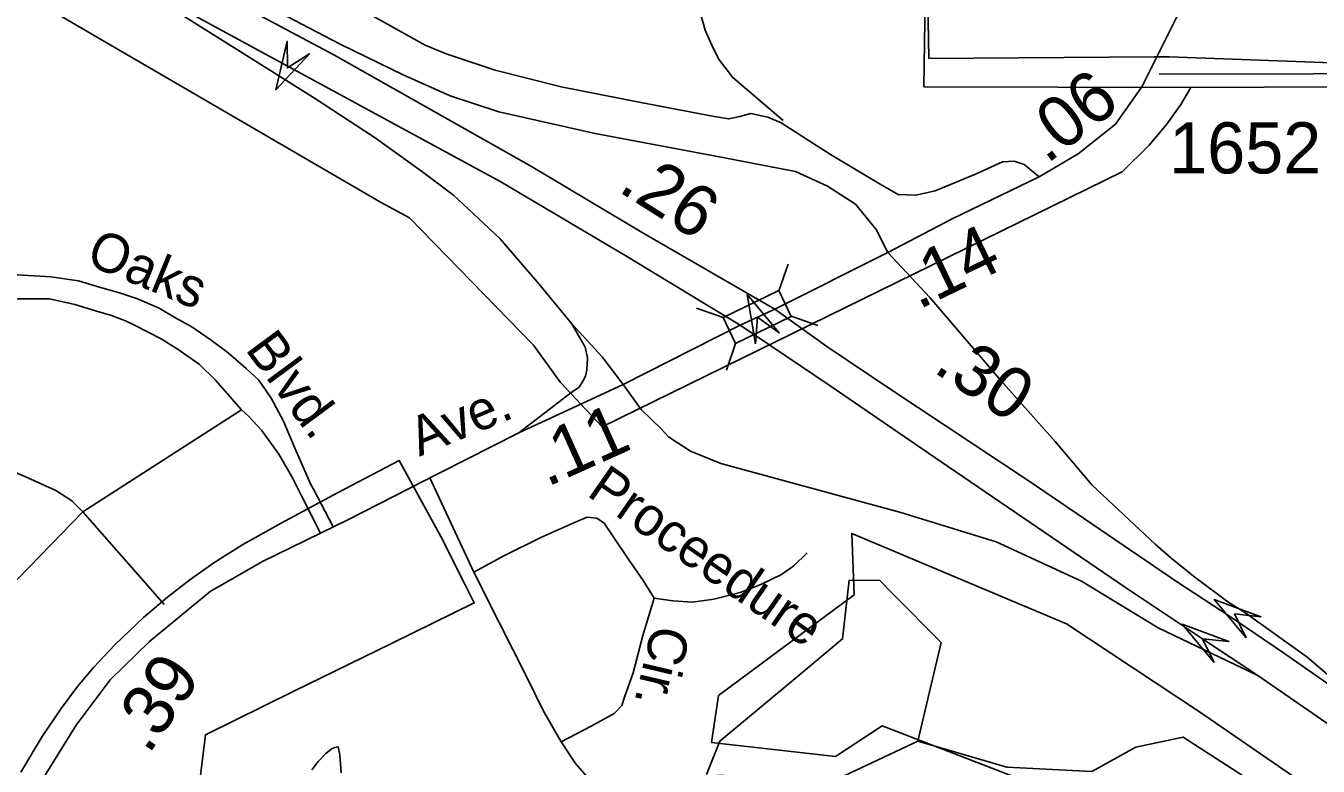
# Model space of a CAD drawing. Extents: x 2001466 to 2224147, y 644118 to 847247.
# Drawn here: x 2068269 to 2071428, y 756632 to 758441 of the extents above; entities that cross this region are included whole.
import ezdxf

# ---------------------------------------------------------------- set-up
doc = ezdxf.new("R2010")
doc.units = 0
for name, color, linetype in [('Exist Boundary Land Use Park State Division NC Parks and Recreation', 7, 'Continuous'), ('Exist Boundary Political City Limit New', 7, 'Continuous'), ('Exist Boundary Political City Limit New Hole', 7, 'Continuous'), ('Exist Boundary Political City Limit Old', 7, 'Continuous'), ('Exist Hydrographic Misc Water Feature', 7, 'Continuous'), ('Exist Road Non-System Type 51', 7, 'Continuous'), ('Exist Road Non-System Type 51 Label', 7, 'Continuous'), ('Exist Road Primary Interstate Divided Center Attributed', 7, 'Continuous'), ('Exist Road Primary Interstate Mileage Hundredths English Label', 7, 'Continuous'), ('Exist Road Primary Interstate Ramp 1 Lane Attributed', 7, 'Continuous'), ('Exist Road Primary Interstate Structure Cantilever Sign Attributed CELL', 7, 'Continuous'), ('Exist Road Primary Interstate Structure Ovrhead Sign Attributed CELL', 7, 'Continuous'), ('Exist Road Secondary Mileage Hundredths English Label', 7, 'Continuous'), ('Exist Road Secondary Structure Standard Bridge Attributed CELL', 7, 'Continuous'), ('Exist Road Secondary Structure Standard Bridge CELL', 7, 'Continuous'), ('Exist Road Secondary Type 51 Attributed', 7, 'Continuous'), ('Exist Road Secondary Type 51 Label', 7, 'Continuous'), ('Exist Road Secondary Type 51 Number Label', 7, 'Continuous'), ('Exist Road Secondary Type 51 Undivided 4 Lane Attributed', 7, 'Continuous'), ('Map Preparation Boundary City Limit Buffer Line', 7, 'Continuous')]:
    doc.layers.add(name, color=color, linetype=linetype)

msp = doc.modelspace()

# ---------------------------------------------------------------- linework, layer by layer
at = {"layer": 'Exist Boundary Land Use Park State Division NC Parks and Recreation'}
msp.add_line((2070476.3, 758361.6), (2071026.6, 758365.2), dxfattribs=at)
for points in [[(2070452.3, 759902.4), (2070463.4, 759099.9), (2070476.3, 758361.6)], [(2071026.6, 758365.2), (2071064.4, 758365.5), (2071749.5, 758340.2), (2071811.5, 758338.8)]]:
    msp.add_lwpolyline(points, dxfattribs=at)
at = {"layer": 'Exist Boundary Political City Limit New'}
for points in [[(2063691.1, 766698.9), (2063884.4, 765072.2), (2065952.4, 765091.6), (2065971.8, 763082.4), (2065971.8, 762128), (2068310.2, 762070), (2068561.5, 762456.4), (2068832.1, 762514.4), (2068928.8, 762398.4), (2069044.8, 762012.1), (2070088.4, 761181.3), (2070359, 761200.6), (2070511, 761327.2), (2070464.5, 758292.3), (2071117.2, 758290.2)], [(2068317.4, 758486.5), (2069136, 758010.4), (2069206.9, 757972.4), (2069510.2, 757660.6), (2069575.8, 757569.8), (2069678.2, 757461.2), (2070949, 758084.2), (2071015.5, 758149.8), (2071058.4, 758201.2), (2071092.6, 758249.3), (2071117.2, 758290.2)], [(2071117.2, 758290.2), (2072194.9, 758295.5), (2072189.9, 757367), (2072761.1, 757347.6), (2073226.2, 757036.9), (2073230, 756753.2), (2073247.8, 756728.9), (2073278, 756702.7), (2073335.2, 756667.8), (2073396.6, 756641.8)], [(2071117.2, 758290.2), (2072194.9, 758295.5), (2072189.9, 757367), (2072761.1, 757347.6), (2073226.2, 757036.9), (2073230, 756753.2), (2073247.8, 756728.9), (2073278, 756702.7), (2073335.2, 756667.8), (2073396.6, 756641.8)], [(2068690.6, 756564.2), (2068708.1, 756709.2), (2068922.8, 756814.4), (2069164.4, 756932.8), (2069365.4, 757031.4), (2069343, 757075.8), (2069283.4, 757193.9), (2069181.5, 757379.3), (2069031.1, 757299.8), (2068893.1, 757226.2), (2068799.9, 757173.8), (2068779.2, 757161.3), (2068755.6, 757146.5), (2068726.5, 757127.6), (2068669.8, 757087.7), (2068615, 757045.3), (2068557, 756995.8), (2068486.9, 756929), (2068435.2, 756874.1), (2068395.4, 756826.6), (2068355.1, 756773.2), (2068308.6, 756704.6), (2068257.1, 756618.1)]]:
    msp.add_lwpolyline(points, dxfattribs=at)
at = {"layer": 'Exist Boundary Political City Limit New Hole'}
msp.add_lwpolyline([(2069945.2, 756690.4), (2070248.1, 756656.1), (2070362.4, 756730.5), (2070733.9, 756587.5), (2070979.6, 756570.4), (2071522.5, 756307.3), (2071456.8, 756052.8), (2071439.6, 755864.1), (2072325.5, 755475.2), (2072302.6, 754994.9), (2073065.9, 755077.3), (2073237.6, 755312.6), (2072853.1, 755590.9), (2072767, 755480.7), (2072618.5, 755590.9), (2072709.5, 755696.3), (2071919.2, 756228.2), (2071138.6, 756764.9), (2070812.9, 756980.5), (2070288.2, 757201.2), (2070293.9, 757050.8), (2069962.4, 756804.8), (2069945.2, 756690.4)], dxfattribs=at)
at = {"layer": 'Exist Boundary Political City Limit Old'}
msp.add_lwpolyline([(2071039.5, 758322.9), (2072168.2, 758325.8), (2072179.6, 757387.9), (2072785.4, 757359.3), (2073236.8, 757039.1), (2073256.8, 756744.6), (2073896.9, 756447.2), (2073899.8, 755540.8)], dxfattribs=at)
at = {"layer": 'Exist Hydrographic Misc Water Feature'}
for p, q in [((2070357, 757085.6), (2070387.9, 757054.5)), ((2070072.5, 756782.1), (2070149.6, 756846.3))]:
    msp.add_line(p, q, dxfattribs=at)
for points in [[(2070149.6, 756846.3), (2070265.9, 756943.1), (2070281.9, 757087.2), (2070357, 757085.6)], [(2070387.9, 757054.5), (2070506.8, 756934.9), (2070449.8, 756693.3)], [(2069932.9, 756612), (2069965.9, 756693.3), (2070072.5, 756782.1)], [(2069961.2, 756610.5), (2070241.9, 756595.9), (2070449.8, 756693.3)], [(2072602.8, 756200.8), (2072100.9, 756055.8), (2071098.8, 756702.9), (2070983, 756679.1), (2070874.9, 756619), (2070667, 756629.8), (2070449.8, 756693.3)], [(2068968.5, 756623.8), (2068976.5, 756633.6), (2068984.1, 756643.7), (2069002.4, 756663.7), (2069015.9, 756673.8), (2069024.3, 756677.8), (2069032.3, 756679.9), (2069036.6, 756659.7), (2069038.5, 756637.9), (2069040.3, 756615.8)]]:
    msp.add_lwpolyline(points, dxfattribs=at)
at = {"layer": 'Exist Road Non-System Type 51'}
for p, q in [((2068408.3, 757254), (2068795.9, 757503)), ((2069256.4, 757336.7), (2069364.5, 757106.2)), ((2068943, 757293.2), (2068989.6, 757202)), ((2068971.9, 757308.9), (2069020.1, 757216.8)), ((2068408.3, 757254), (2068081.5, 756918.5)), ((2068408.3, 757254), (2068573.8, 757065.5)), ((2068573.8, 757065.5), (2068607.6, 757027.1))]:
    msp.add_line(p, q, dxfattribs=at)
for points in [[(2069906.8, 758585.2), (2069911.6, 758527.1), (2069916.6, 758477), (2069929.6, 758430.7), (2069948.7, 758388.3), (2069964.1, 758358), (2069997.3, 758315.3), (2070120.6, 758209.9)], [(2071130.3, 758558.2), (2070997.6, 758292.4)], [(2068083, 757815.6), (2068137.4, 757830.4), (2068196.4, 757833.1), (2068248.7, 757833.1), (2068330.5, 757827.7), (2068397.6, 757818.3), (2068451.2, 757802.2), (2068498.2, 757788.8), (2068542.4, 757774), (2068594.7, 757751.2), (2068633.6, 757728.4)], [(2068101.8, 757749.9), (2068151.4, 757763.3), (2068198.3, 757768.7), (2068249.3, 757774), (2068327, 757774), (2068388.7, 757760.6), (2068439.7, 757744.5), (2068478.6, 757733.8), (2068512.9, 757720.4), (2068534.9, 757709.6), (2068600.1, 757676.1)], [(2068633.6, 757728.4), (2068675.2, 757705.6), (2068722.1, 757673.4), (2068763.7, 757642.5), (2068807.9, 757603.6), (2068838.3, 757575.5), (2068868.5, 757531.1), (2068898.6, 757475.6), (2068925.1, 757413.4), (2068964.9, 757322.3), (2068971.9, 757308.9)], [(2068600.1, 757676.1), (2068641.6, 757650.6), (2068692.6, 757614.4), (2068732.8, 757575.4), (2068795.9, 757503)], [(2068795.9, 757503), (2068814.6, 757486.9), (2068844.9, 757453.3), (2068887.9, 757394.3), (2068920.7, 757336.8), (2068943, 757293.2)], [(2068077.1, 757419.7), (2068264.8, 757341), (2068342.1, 757305.7), (2068381.8, 757280.9), (2068408.3, 757254)], [(2069364.5, 757106.2), (2069439.3, 757146.7), (2069528.2, 757190.9), (2069609, 757227.2), (2069641.3, 757240.6), (2069665.2, 757238.1), (2069682.9, 757225.7), (2069706.2, 757191.2), (2069743.1, 757136.5), (2069778.1, 757085.8), (2069805.2, 757043.2)], [(2069805.2, 757043.2), (2069851.1, 757036.3), (2069899, 757033.3), (2069951.2, 757040.2), (2070015.5, 757056.9), (2070065.9, 757075.9), (2070116.4, 757100.8), (2070146.8, 757122.2), (2070179.5, 757153.6)], [(2069364.5, 757106.2), (2069426, 756983), (2069493.3, 756851.6), (2069533.6, 756768.7), (2069578, 756691.8)], [(2069578, 756691.8), (2069650.8, 756730.4), (2069707.4, 756761.2), (2069725.8, 756780.8), (2069732.3, 756800.7), (2069753.5, 756860.3), (2069777.3, 756951.8), (2069805.2, 757043.2)], [(2069578, 756691.8), (2069612.9, 756639.1), (2069652, 756594.3), (2069675.4, 756569.9)]]:
    msp.add_lwpolyline(points, dxfattribs=at)
at = {"layer": 'Exist Road Primary Interstate Divided Center Attributed'}
for points in [[(2069021.9, 758370.1), (2068611.5, 758589.1), (2067822.7, 759014.4), (2067420.6, 759229), (2066670.8, 759642.3), (2066275.8, 759860.8), (2065973.9, 760042.5), (2065684.4, 760216.3), (2065312.5, 760472.5), (2065194.5, 760551.2)], [(2068473.6, 758579.9), (2069430.3, 758060.2), (2069739.6, 757876.5), (2070015.6, 757709.8)], [(2070100.1, 757748.9), (2069780.2, 757933.9), (2069505, 758097.6), (2069021.9, 758370.1)], [(2071214.4, 756996.9), (2071084.4, 757082), (2070722.2, 757328.4), (2070381.5, 757554.6), (2070227.6, 757658.1), (2070100.1, 757748.9)], [(2070015.6, 757709.8), (2070235.6, 757561.3), (2070507.2, 757376.1), (2070957.8, 757069.3), (2071145.8, 756943.8), (2071281.3, 756853.5)], [(2076247.5, 753586.3), (2076060.8, 753716), (2075763.1, 753918.1), (2075467, 754122.6), (2075261.8, 754259.1), (2074835.8, 754544.7), (2074569, 754733), (2074204.5, 754975.3), (2073882.8, 755189.5), (2073497.3, 755451.8), (2073173.8, 755675.9), (2072856.9, 755882.6), (2072517.3, 756108.2), (2072172.3, 756344.7), (2071790.5, 756603.4), (2071591.9, 756737), (2071341.2, 756911), (2071214.4, 756996.9)], [(2071281.3, 756853.5), (2071761, 756522.5), (2071981.1, 756361.3), (2072134.3, 756255.9), (2072819.8, 755784.2), (2073234.9, 755499.1), (2073442.4, 755357.6), (2073860.9, 755071.6), (2074249.3, 754808.3), (2074740.9, 754469.3), (2075261.2, 754111.4), (2075652.8, 753850.3)]]:
    msp.add_lwpolyline(points, dxfattribs=at)
at = {"layer": 'Exist Road Primary Interstate Ramp 1 Lane Attributed'}
for points in [[(2070376.8, 757887.7), (2070348.3, 757943.4), (2070297.5, 758005.9), (2070228.6, 758049.8), (2070150.7, 758085.5), (2069955.6, 758122.8), (2069660.8, 758177.9), (2069425.4, 758230.9), (2069306.5, 758270.1), (2069191.8, 758321.9), (2069037.7, 758396.1), (2068475.2, 758690.8), (2068375.7, 758716.3)], [(2068473.6, 758579.9), (2068974.9, 758264.1), (2069121, 758169.4), (2069236.6, 758086.5), (2069314.3, 758027.8), (2069375.7, 757970.7), (2069429, 757921.1), (2069522.8, 757811), (2069604.1, 757713.2)], [(2071591.9, 756737), (2071400.4, 756899.7), (2071249.3, 757007.9), (2071207.5, 757033.6), (2071123.6, 757096.8), (2071068.2, 757141.4), (2071030.1, 757174.9), (2070875, 757319.7), (2070785.4, 757425.3), (2070653.1, 757575), (2070479.5, 757777.2), (2070376.8, 757887.7)], [(2069604.1, 757713.2), (2069636.2, 757655.8), (2069642.2, 757629.9), (2069641.7, 757614.2), (2069640.6, 757600), (2069636.9, 757585.1), (2069630.8, 757572.7), (2069622.2, 757558), (2069601.2, 757544.2), (2069474, 757446.6)], [(2069604.1, 757713.2), (2069678.2, 757632.3), (2069729.1, 757564.6)], [(2069729.1, 757564.6), (2069773, 757503.5), (2069822.5, 757456.3), (2069840.5, 757437.4), (2069893.8, 757402.2), (2069968, 757371.6), (2070407.9, 757251.8), (2070641.5, 757180.6), (2070849.8, 757084.3), (2071037.6, 756970.5), (2071281.3, 756853.5)]]:
    msp.add_lwpolyline(points, dxfattribs=at)
at = {"layer": 'Exist Road Primary Interstate Structure Cantilever Sign Attributed CELL'}
for points in [[(2068963.7, 758373.6), (2068879.9, 758285), (2068908.2, 758403.6), (2068908.9, 758338.6)], [(2071252.3, 756945.8), (2071174.3, 757039.5), (2071288.7, 756997.4), (2071224.1, 757004.3)]]:
    msp.add_lwpolyline(points, close=True, dxfattribs=at)
at = {"layer": 'Exist Road Primary Interstate Structure Ovrhead Sign Attributed CELL'}
msp.add_lwpolyline([(2071174.2, 756885.3), (2071096, 756978.9), (2071210.5, 756937), (2071145.8, 756943.8)], close=True, dxfattribs=at)
at = {"layer": 'Exist Road Secondary Structure Standard Bridge Attributed CELL'}
msp.add_lwpolyline([(2070053.2, 757664.6), (2070032.6, 757784.8), (2070110.5, 757691), (2070058.1, 757729.4)], close=True, dxfattribs=at)
at = {"layer": 'Exist Road Secondary Structure Standard Bridge CELL'}
for p, q in [((2070109.8, 757794.1), (2070132.5, 757859.3)), ((2069908.5, 757751.4), (2069973.6, 757728.7)), ((2070139.8, 757732), (2070205, 757709.3)), ((2069981.6, 757600), (2070004.3, 757665.1))]:
    msp.add_line(p, q, dxfattribs=at)
msp.add_lwpolyline([(2069973.6, 757728.7), (2070109.7, 757794.4), (2070140.4, 757730.9), (2070004.3, 757665.1)], close=True, dxfattribs=at)
at = {"layer": 'Exist Road Secondary Type 51 Attributed'}
msp.add_lwpolyline([(2070746.2, 758072.3), (2070709.9, 758102.6), (2070685.1, 758110.9), (2070656.4, 758108.7), (2070591.1, 758078.9), (2070492.1, 758037.8), (2070444.9, 758027.1), (2070402.1, 758029.4), (2070357.8, 758054.5), (2070236.2, 758126.7), (2070115.9, 758204.3), (2070082.7, 758218.4), (2070041.6, 758226.9), (2070014.6, 758219.5), (2069987.6, 758213.9), (2069952.2, 758220.1), (2069768.8, 758254.9), (2069578.2, 758292), (2069416.7, 758332.5), (2069296.9, 758372.5), (2069245.2, 758393.9), (2069203, 758417.5), (2068932.5, 758569.3)], dxfattribs=at)
at = {"layer": 'Exist Road Secondary Type 51 Undivided 4 Lane Attributed'}
for points in [[(2070997.6, 758292.4), (2070933.2, 758200.6), (2070841.5, 758128.1), (2070746.2, 758072.3)], [(2070746.2, 758072.3), (2070534.1, 757969.5), (2070376.8, 757887.7)], [(2070376.8, 757887.7), (2070100.1, 757748.9)], [(2070100.1, 757748.9), (2070058.1, 757729.4), (2070015.6, 757709.8)], [(2070015.6, 757709.8), (2069729.1, 757564.6)], [(2069729.1, 757564.6), (2069474, 757446.6)], [(2069474, 757446.6), (2069281.3, 757349.4), (2069057.6, 757235.1), (2068847.5, 757132.8), (2068719.6, 757058.8), (2068571.6, 756936.8), (2068475, 756843.4), (2068392.1, 756732.2), (2068289.1, 756566.8), (2068224.7, 756418.6), (2068178.7, 756250.4), (2068156.4, 756178.6)]]:
    msp.add_lwpolyline(points, dxfattribs=at)
at = {"layer": 'Map Preparation Boundary City Limit Buffer Line'}
for points in [[(2063691.1, 766698.9), (2063884.4, 765072.2), (2065952.4, 765091.6), (2065971.8, 763082.4), (2065971.8, 762128), (2068310.2, 762070), (2068561.5, 762456.4), (2068832.1, 762514.4), (2068928.8, 762398.4), (2069044.8, 762012.1), (2070088.4, 761181.3), (2070359, 761200.6), (2070511, 761327.2), (2070464.5, 758292.3), (2071117.2, 758290.2)], [(2068317.4, 758486.5), (2069136, 758010.4), (2069206.9, 757972.4), (2069510.2, 757660.6), (2069575.8, 757569.8), (2069678.2, 757461.2), (2070949, 758084.2), (2071015.5, 758149.8), (2071058.4, 758201.2), (2071092.6, 758249.3), (2071117.2, 758290.2)], [(2071117.2, 758290.2), (2072194.9, 758295.5), (2072189.9, 757367), (2072761.1, 757347.6), (2073226.2, 757036.9), (2073230, 756753.2), (2073247.8, 756728.9), (2073278, 756702.7), (2073335.2, 756667.8), (2073396.6, 756641.8)], [(2071117.2, 758290.2), (2072194.9, 758295.5), (2072189.9, 757367), (2072761.1, 757347.6), (2073226.2, 757036.9), (2073230, 756753.2), (2073247.8, 756728.9), (2073278, 756702.7), (2073335.2, 756667.8), (2073396.6, 756641.8)], [(2068690.6, 756564.2), (2068708.1, 756709.2), (2068922.8, 756814.4), (2069164.4, 756932.8), (2069365.4, 757031.4), (2069343, 757075.8), (2069283.4, 757193.9), (2069181.5, 757379.3), (2069031.1, 757299.8), (2068893.1, 757226.2), (2068799.9, 757173.8), (2068779.2, 757161.3), (2068755.6, 757146.5), (2068726.5, 757127.6), (2068669.8, 757087.7), (2068615, 757045.3), (2068557, 756995.8), (2068486.9, 756929), (2068435.2, 756874.1), (2068395.4, 756826.6), (2068355.1, 756773.2), (2068308.6, 756704.6), (2068257.1, 756618.1)], [(2069945.2, 756690.4), (2070248.1, 756656.1), (2070362.4, 756730.5), (2070733.9, 756587.5), (2070979.6, 756570.4), (2071522.5, 756307.3), (2071456.8, 756052.8), (2071439.6, 755864.1), (2072325.5, 755475.2), (2072302.6, 754994.9), (2073065.9, 755077.3), (2073237.6, 755312.6), (2072853.1, 755590.9), (2072767, 755480.7), (2072618.5, 755590.9), (2072709.5, 755696.3), (2071919.2, 756228.2), (2071138.6, 756764.9), (2070812.9, 756980.5), (2070288.2, 757201.2), (2070293.9, 757050.8), (2069962.4, 756804.8), (2069945.2, 756690.4)]]:
    msp.add_lwpolyline(points, dxfattribs=at)

# ---------------------------------------------------------------- texts
at = {"layer": 'Exist Road Non-System Type 51 Label'}
for s, rotation, p in [('Oaks', 337.5809, (2068412.5, 757860.2)), ('Blvd.', 306.4982, (2068803.6, 757651.1)), ('Proceedure', 325.1383, (2069637.6, 757295.1)), ('Cir.', 256.7449, (2069801.8, 756981.3))]:
    msp.add_text(s, height=95, rotation=rotation, dxfattribs=at).set_placement(p)
at = {"layer": 'Exist Road Primary Interstate Mileage Hundredths English Label'}
for s, rotation, p in [('.26', 327.7583, (2069713.7, 758038.7)), ('.30', 326.1284, (2070484, 757598))]:
    msp.add_text(s, height=125, rotation=rotation, dxfattribs=at).set_placement(p)
at = {"layer": 'Exist Road Secondary Mileage Hundredths English Label'}
for s, rotation, p in [('.06', 37.9126, (2070765.2, 758101.9)), ('.14', 25.8178, (2070451.3, 757746.9)), ('.11', 24.2251, (2069543, 757313.7)), ('.39', 55.7033, (2068568.9, 756658.5))]:
    msp.add_text(s, height=125, rotation=rotation, dxfattribs=at).set_placement(p)
at = {"layer": 'Exist Road Secondary Type 51 Label'}
msp.add_text('Ave.', height=95, rotation=22.4007, dxfattribs=at).set_placement((2069231, 757388.3))
at = {"layer": 'Exist Road Secondary Type 51 Number Label'}
msp.add_text('1652', height=125, dxfattribs=at).set_placement((2071064.2, 758080.6))

doc.saveas('drawing.dxf')
